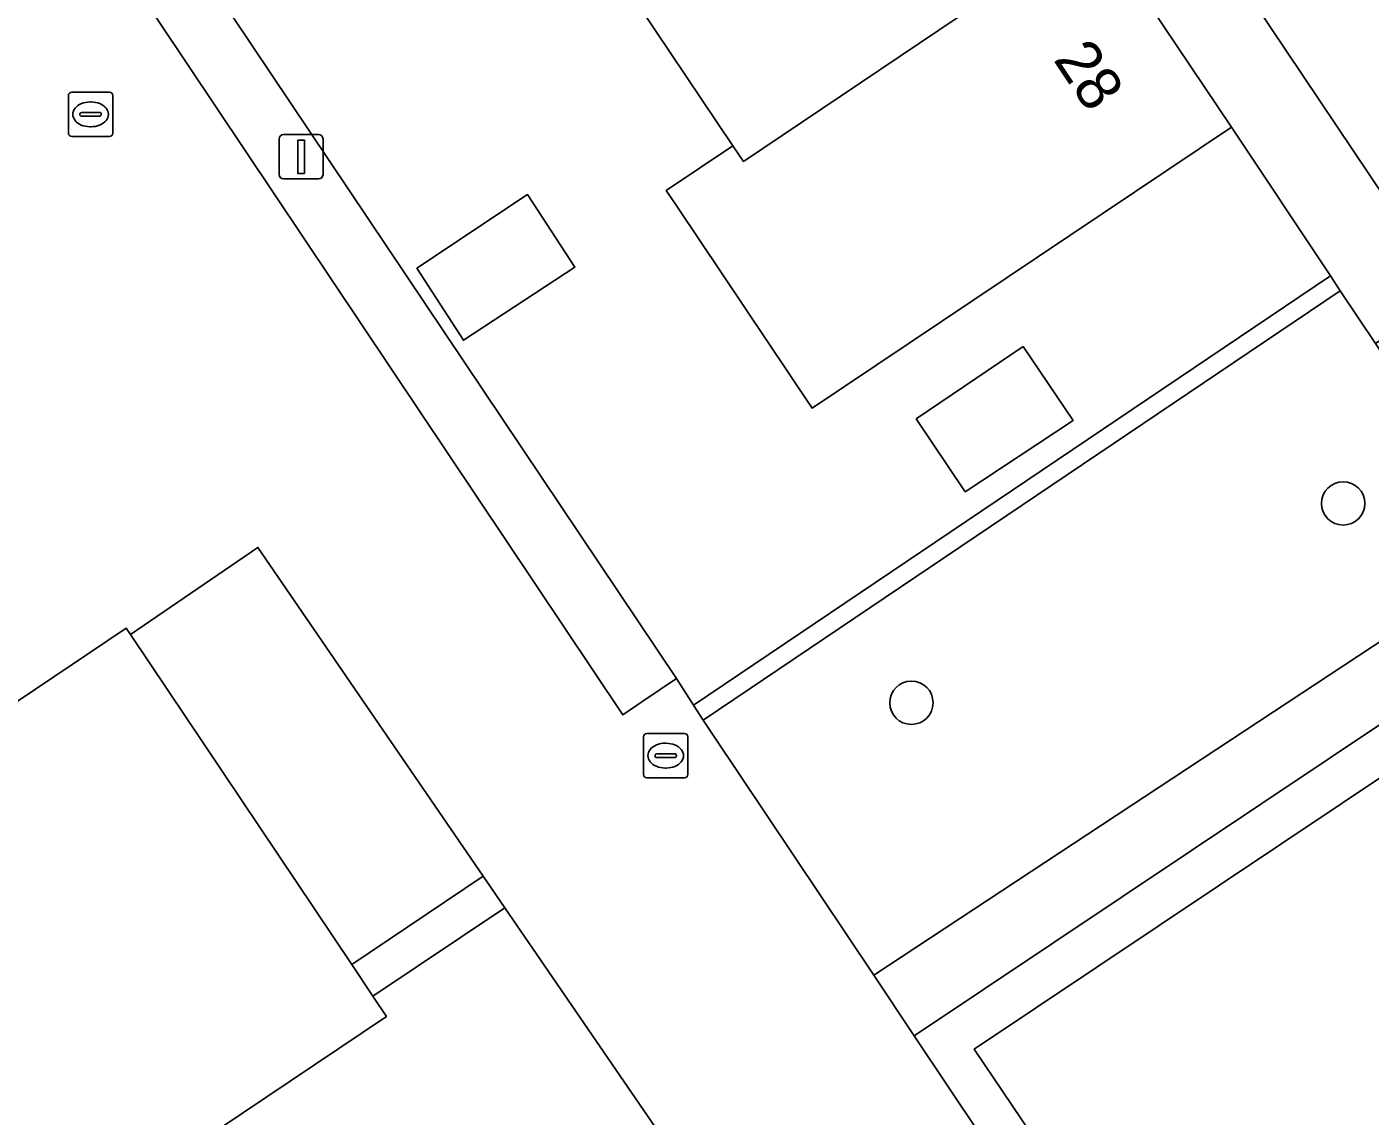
# Model space of a CAD drawing. Extents: x 158793 to 159888, y 384317 to 385256.
# Drawn here: x 159132.16 to 159162.45, y 384456.56 to 384481.11 of the extents above; entities that cross this region are included whole.
import ezdxf

# ---------------------------------------------------------------- set-up
doc = ezdxf.new("R2010")
doc.units = 0
for name, color, linetype in [('IMGEO_Boom', 7, 'Continuous'), ('IMGEO_Brandkraan', 7, 'Continuous'), ('IMGEO_Erf', 7, 'Continuous'), ('IMGEO_Groenvoorziening', 7, 'Continuous'), ('IMGEO_Haag', 7, 'Continuous'), ('IMGEO_Lichtmast', 7, 'Continuous'), ('IMGEO_Pand', 7, 'Continuous'), ('IMGEO_Pand_nummerreeks', 7, 'Continuous'), ('IMGEO_Rijbaan_lokaal_open', 7, 'Continuous'), ('IMGEO_Rioolput', 7, 'Continuous'), ('IMGEO_Voetpad_gesloten', 7, 'Continuous'), ('IMGEO_Voetpad_open', 7, 'Continuous')]:
    doc.layers.add(name, color=color, linetype=linetype)

msp = doc.modelspace()

# ---------------------------------------------------------------- linework, layer by layer
at = {"layer": 'IMGEO_Boom'}
for centre in [(159161.837, 384470.37), (159152.101, 384465.877)]:
    msp.add_circle(centre, 0.489, dxfattribs=at)
at = {"layer": 'IMGEO_Brandkraan'}
for p, q in [((159146.062, 384464.258), (159146.062, 384465.11)), ((159146.137, 384465.184), (159146.989, 384465.184)), ((159146.55, 384464.964), (159146.575, 384464.964)), ((159147.063, 384465.11), (159147.063, 384464.258)), ((159146.321, 384464.678), (159146.321, 384464.69)), ((159146.364, 384464.727), (159146.762, 384464.727)), ((159146.805, 384464.69), (159146.805, 384464.678)), ((159146.759, 384464.641), (159146.361, 384464.641)), ((159146.573, 384464.404), (159146.548, 384464.404)), ((159146.989, 384464.184), (159146.137, 384464.184))]:
    msp.add_line(p, q, dxfattribs=at)
for points in [[(159146.062, 384464.258), (159146.062, 384465.11)], [(159146.137, 384465.184), (159146.989, 384465.184)], [(159147.063, 384465.11), (159147.063, 384464.258)], [(159146.989, 384464.184), (159146.137, 384464.184)]]:
    msp.add_lwpolyline(points, dxfattribs=at)
for centre, radius, start, end in [((159146.139, 384465.108), 0.0765, 91.552, 178.448), ((159146.139, 384465.108), 0.0765, 91.552, 178.448), ((159146.987, 384465.108), 0.0765, 1.552, 88.448), ((159146.987, 384465.108), 0.0765, 1.552, 88.448), ((159146.361, 384464.687), 0.0403, 85.8775, 175.7526), ((159146.358, 384464.677), 0.0366, 178.938, 274.7102), ((159146.762, 384464.684), 0.043, 264.8664, 352.4533), ((159146.766, 384464.689), 0.0386, 1.7309, 96.639), ((159146.139, 384464.26), 0.0765, 181.552, 268.448), ((159146.139, 384464.26), 0.0765, 181.552, 268.448), ((159146.987, 384464.26), 0.0765, 271.552, 358.448), ((159146.987, 384464.26), 0.0765, 271.552, 358.448)]:
    msp.add_arc(centre, radius, start, end, dxfattribs=at)
for centre, major_axis, ratio, start_param, end_param in [((159146.549, 384464.684), (-0.387, 0.002), 0.722429, 4.712389, 7.853982), ((159146.574, 384464.684), (-0.39, 0.002), 0.717154, 1.570796, 4.712389)]:
    msp.add_ellipse(centre, major_axis=major_axis, ratio=ratio, start_param=start_param, end_param=end_param, dxfattribs=at)
at = {"layer": 'IMGEO_Erf'}
msp.add_lwpolyline([(159092.403, 384547.537), (159146.803, 384466.42), (159147.192, 384465.822), (159161.549, 384475.497), (159159.318, 384478.851), (159149.866, 384472.514), (159146.813, 384477.068), (159146.575, 384477.423), (159148.078, 384478.431), (159145.25, 384482.643), (159142.186, 384487.209), (159139.121, 384491.775), (159136.05, 384496.35), (159144.008, 384501.688), (159140.119, 384507.423), (159132.189, 384502.119), (159129.183, 384506.629)], dxfattribs=at)
for points in [[(159143.443, 384477.335), (159144.512, 384475.693), (159142.002, 384474.048), (159140.952, 384475.672)], [(159152.208, 384472.275), (159154.621, 384473.904), (159155.749, 384472.24), (159153.317, 384470.633)]]:
    msp.add_lwpolyline(points, close=True, dxfattribs=at)
at = {"layer": 'IMGEO_Groenvoorziening'}
for points in [[(159161.771, 384475.164), (159161.549, 384475.497), (159147.192, 384465.822), (159147.41, 384465.487)], [(159165.403, 384469.054), (159165.682, 384469.224), (159162.564, 384473.972), (159161.771, 384475.164), (159147.41, 384465.487), (159147.632, 384465.145), (159151.252, 384459.732)], [(159137.367, 384469.377), (159134.495, 384467.411), (159139.482, 384459.974), (159142.448, 384461.963)]]:
    msp.add_lwpolyline(points, close=True, dxfattribs=at)
for points in [[(159179.109, 384457.279), (159171.495, 384468.69), (159167.4, 384466.043), (159166.231, 384467.767), (159152.167, 384458.365), (159156.675, 384451.624), (159158.887, 384448.317)], [(159171.21, 384467.315), (159167.121, 384464.672), (159165.961, 384466.384), (159153.52, 384458.067), (159159.718, 384448.873)], [(159159.718, 384448.873), (159153.52, 384458.067), (159165.961, 384466.384), (159167.121, 384464.672), (159171.21, 384467.315), (159177.724, 384457.553), (159164.401, 384448.67)], [(159133.657, 384447.711), (159146.329, 384456.299), (159142.934, 384461.253), (159139.961, 384459.26), (159140.265, 384458.806), (159134.297, 384454.798), (159105.622, 384435.536), (159104.113, 384434.523), (159105.661, 384432.339)]]:
    msp.add_lwpolyline(points, dxfattribs=at)
at = {"layer": 'IMGEO_Haag'}
msp.add_lwpolyline([(159161.771, 384475.164), (159161.549, 384475.497), (159147.192, 384465.822), (159147.41, 384465.487)], close=True, dxfattribs=at)
at = {"layer": 'IMGEO_Lichtmast'}
for p, q in [((159137.845, 384477.784), (159137.845, 384478.584)), ((159137.845, 384478.584), (159137.845, 384477.784)), ((159137.945, 384478.684), (159138.735, 384478.684)), ((159138.735, 384478.684), (159137.945, 384478.684)), ((159138.835, 384478.584), (159138.835, 384477.784)), ((159138.835, 384477.784), (159138.835, 384478.584)), ((159138.735, 384477.684), (159137.945, 384477.684)), ((159137.945, 384477.684), (159138.735, 384477.684))]:
    msp.add_line(p, q, dxfattribs=at)
msp.add_lwpolyline([(159138.265, 384478.559), (159138.415, 384478.559), (159138.415, 384477.809), (159138.265, 384477.809), (159138.265, 384478.559)], dxfattribs=at)
for centre, start, end in [((159137.945, 384478.584), 90, 180), ((159137.945, 384478.584), 90, 180), ((159138.735, 384478.584), 0, 90), ((159138.735, 384478.584), 360, 90), ((159137.945, 384477.784), 180, 270), ((159137.945, 384477.784), 180, 270), ((159138.735, 384477.784), 270, 0), ((159138.735, 384477.784), 270, 0)]:
    msp.add_arc(centre, 0.1, start, end, dxfattribs=at)
at = {"layer": 'IMGEO_Pand'}
for points in [[(159071.774, 384533.799), (159050.67, 384519.624), (159058.757, 384507.518), (159100.592, 384444.894), (159099.734, 384444.322), (159105.622, 384435.536), (159134.297, 384454.798), (159140.265, 384458.806), (159139.961, 384459.26), (159139.482, 384459.974), (159134.495, 384467.411), (159134.397, 384467.557), (159129.91, 384464.543), (159126.029, 384461.936), (159121.905, 384459.166)], [(159156.256, 384483.418), (159153.194, 384487.986), (159145.25, 384482.643), (159148.078, 384478.431), (159148.315, 384478.078)], [(159159.318, 384478.851), (159156.256, 384483.418), (159148.315, 384478.078), (159148.078, 384478.431), (159146.575, 384477.423), (159146.813, 384477.068), (159149.866, 384472.514)], [(159140.952, 384475.672), (159142.002, 384474.048), (159144.512, 384475.693), (159143.443, 384477.335)], [(159152.208, 384472.275), (159153.317, 384470.633), (159155.749, 384472.24), (159154.621, 384473.904)]]:
    msp.add_lwpolyline(points, close=True, dxfattribs=at)
at = {"layer": 'IMGEO_Rijbaan_lokaal_open'}
for points in [[(159211.83, 384541.696), (159201.909, 384535.023), (159197.999, 384532.399), (159196.883, 384531.677), (159196.033, 384531.127), (159195.59, 384530.821), (159178.371, 384556.579), (159178.788, 384556.84), (159178.669, 384557.017), (159179.615, 384557.65), (159184.571, 384560.964), (159188.261, 384563.455), (159191.903, 384565.914), (159196.883, 384569.224), (159195.001, 384572.021), (159178.017, 384560.678), (159131.797, 384529.704), (159111.782, 384559.411), (159108.917, 384557.49), (159163.183, 384476.655), (159166.119, 384478.572), (159153.048, 384498.068), (159198.654, 384528.669), (159243.562, 384558.734)], [(159131.847, 384486.145), (159129.89, 384484.816), (159125.843, 384482.068), (159121.763, 384479.19), (159114.556, 384490.118), (159081.78, 384538.994), (159081.166, 384539.91), (159076.06, 384536.619), (159126.029, 384461.936), (159129.91, 384464.543), (159134.397, 384467.557), (159134.495, 384467.411), (159137.367, 384469.377), (159142.448, 384461.963), (159142.934, 384461.253), (159146.329, 384456.299), (159147.152, 384455.106), (159151.122, 384449.331), (159151.815, 384448.322), (159153.174, 384446.346)], [(159158.887, 384448.317), (159156.675, 384451.624), (159152.167, 384458.365), (159151.252, 384459.732), (159147.632, 384465.145), (159147.41, 384465.487), (159147.192, 384465.822), (159146.803, 384466.42), (159146.046, 384465.91), (159145.592, 384465.604), (159131.847, 384486.145)]]:
    msp.add_lwpolyline(points, dxfattribs=at)
at = {"layer": 'IMGEO_Rioolput'}
for p, q in [((159133.093, 384478.715), (159133.093, 384479.567)), ((159133.168, 384479.641), (159134.02, 384479.641)), ((159134.094, 384479.567), (159134.094, 384478.715)), ((159133.395, 384479.184), (159133.793, 384479.184)), ((159133.581, 384479.421), (159133.606, 384479.421)), ((159133.352, 384479.135), (159133.352, 384479.147)), ((159133.79, 384479.098), (159133.392, 384479.098)), ((159133.836, 384479.147), (159133.836, 384479.135)), ((159134.02, 384478.641), (159133.168, 384478.641)), ((159133.604, 384478.861), (159133.579, 384478.861))]:
    msp.add_line(p, q, dxfattribs=at)
for points in [[(159133.093, 384478.715), (159133.093, 384479.567)], [(159133.168, 384479.641), (159134.02, 384479.641)], [(159134.094, 384479.567), (159134.094, 384478.715)], [(159134.02, 384478.641), (159133.168, 384478.641)]]:
    msp.add_lwpolyline(points, dxfattribs=at)
for centre, radius, start, end in [((159133.17, 384479.565), 0.0765, 91.552, 178.448), ((159133.17, 384479.565), 0.0765, 91.552, 178.448), ((159134.018, 384479.565), 0.0765, 1.552, 88.448), ((159134.018, 384479.565), 0.0765, 1.552, 88.448), ((159133.392, 384479.144), 0.0403, 85.8775, 175.7526), ((159133.797, 384479.146), 0.0386, 1.7309, 96.639), ((159133.389, 384479.134), 0.0366, 178.938, 274.7102), ((159133.793, 384479.141), 0.043, 264.8664, 352.4533), ((159133.17, 384478.717), 0.0765, 181.552, 268.448), ((159133.17, 384478.717), 0.0765, 181.552, 268.448), ((159134.018, 384478.717), 0.0765, 271.552, 358.448), ((159134.018, 384478.717), 0.0765, 271.552, 358.448)]:
    msp.add_arc(centre, radius, start, end, dxfattribs=at)
for centre, major_axis, ratio, start_param, end_param in [((159133.58, 384479.141), (-0.387, 0.002), 0.722429, 4.712389, 7.853982), ((159133.605, 384479.141), (-0.39, 0.002), 0.717154, 1.570796, 4.712389)]:
    msp.add_ellipse(centre, major_axis=major_axis, ratio=ratio, start_param=start_param, end_param=end_param, dxfattribs=at)
at = {"layer": 'IMGEO_Voetpad_gesloten'}
msp.add_lwpolyline([(159166.231, 384467.767), (159165.403, 384469.054), (159151.252, 384459.732), (159152.167, 384458.365)], close=True, dxfattribs=at)
at = {"layer": 'IMGEO_Voetpad_open'}
for points in [[(159130.881, 384521.199), (159133.961, 384516.607), (159137.04, 384512.015), (159140.119, 384507.423), (159144.008, 384501.688), (159147.07, 384497.12), (159150.132, 384492.553), (159153.194, 384487.986), (159156.256, 384483.418), (159159.318, 384478.851), (159161.549, 384475.497), (159161.771, 384475.164), (159162.564, 384473.972), (159163.873, 384474.855), (159164.23, 384475.096), (159163.183, 384476.655), (159108.917, 384557.49)], [(159081.017, 384540.159), (159081.037, 384540.102), (159081.166, 384539.91), (159085.318, 384542.737), (159089.196, 384545.377), (159091.171, 384546.721), (159131.847, 384486.145), (159145.592, 384465.604), (159146.046, 384465.91), (159146.803, 384466.42), (159092.403, 384547.537), (159106.711, 384557.186)]]:
    msp.add_lwpolyline(points, dxfattribs=at)
msp.add_lwpolyline([(159142.934, 384461.253), (159142.448, 384461.963), (159139.482, 384459.974), (159139.961, 384459.26)], close=True, dxfattribs=at)

# ---------------------------------------------------------------- texts
at = {"layer": 'IMGEO_Pand_nummerreeks'}
msp.add_text('28', height=1, rotation=303.8387, dxfattribs=at).set_placement((159155.286, 384480.377))

doc.saveas('drawing.dxf')
